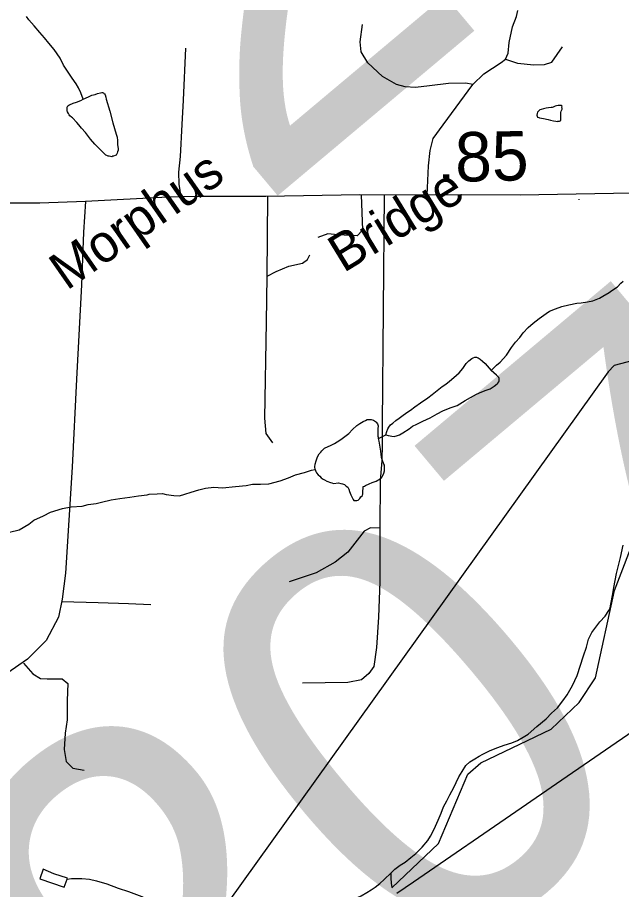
# Model space of a CAD drawing. Extents: x 2001466 to 31450019, y -30647475 to 847247.
# Drawn here: x 2194166 to 2197224, y 736135 to 740550 of the extents above; entities that cross this region are included whole.
import ezdxf

# ---------------------------------------------------------------- set-up
doc = ezdxf.new("R2010")
doc.units = 0
for name, color, linetype in [('Exist Boundary Political CountyLine', 7, 'Continuous'), ('Exist Hydrographic Creek Single Shore', 7, 'Continuous'), ('Exist Hydrographic Misc Water Feature', 7, 'Continuous'), ('Exist Road Non-System Type 51', 7, 'Continuous'), ('Exist Road Non-System Type 51 Label', 7, 'Continuous'), ('Exist Road Secondary Mileage Hundredths English Label', 7, 'Continuous'), ('Exist Road Secondary Structure Standard Bridge Number Label', 7, 'Continuous'), ('Exist Road Secondary Type 51 Attributed', 7, 'Continuous'), ('Exist Road Secondary Type 51 Label', 7, 'Continuous'), ('Exist Utilities Electrical Transmission Line', 7, 'Continuous')]:
    doc.layers.add(name, color=color, linetype=linetype)

msp = doc.modelspace()

# ---------------------------------------------------------------- linework, layer by layer
at = {"layer": 'Exist Boundary Political CountyLine'}
msp.add_lwpolyline([(2196086.5, 736117.6), (2196170.1, 736175), (2196715.2, 736549.5), (2196894.2, 736672.4), (2197309.4, 736957.7)], dxfattribs=at)
at = {"layer": 'Exist Hydrographic Creek Single Shore'}
msp.add_lwpolyline([(2196060.7, 736144.5), (2196297.7, 736367.7), (2196444.7, 736718.9), (2196510.7, 736776.6), (2196867.7, 736946.4), (2197008.8, 737081.3), (2197091.9, 737207.6), (2197187.8, 737648.4), (2197302.9, 737947.8), (2197367.9, 738231.9), (2197364.8, 738589.5), (2197397.8, 738723.3), (2197467.7, 738865.9)], dxfattribs=at)
at = {"layer": 'Exist Hydrographic Misc Water Feature'}
msp.add_line((2195992.6, 738419.1), (2196030.5, 738437.3), dxfattribs=at)
for points in [[(2194499, 740135.9), (2194486.9, 740167.7), (2194474.8, 740193.9), (2194462.3, 740213.6), (2194442.4, 740241.8), (2194422.1, 740273.2), (2194399.5, 740309.1), (2194381.5, 740343.1), (2194351.3, 740387), (2194325.1, 740420.6), (2194302.9, 740446.6), (2194278.7, 740474.2), (2194250.9, 740508), (2194224.2, 740538), (2194212.5, 740554)], [(2194499, 740135.9), (2194524.8, 740148.2), (2194542.9, 740156.5), (2194558.8, 740160.5), (2194570.9, 740164.4), (2194586.9, 740168.5), (2194592.9, 740170.8), (2194596.6, 740170.6), (2194600.9, 740168.8), (2194602.9, 740164.8), (2194606.8, 740162.6), (2194609.1, 740158.6), (2194612.6, 740146.7), (2194615.2, 740136.6), (2194633.5, 740075), (2194648, 740017.2), (2194665.9, 739959.4), (2194670.6, 739943.3), (2194672, 739927.2), (2194672.7, 739905.2), (2194674.3, 739897.2), (2194674.9, 739885.4), (2194674.9, 739877.3), (2194672.7, 739869.5), (2194670.8, 739863.3), (2194668.8, 739859.1), (2194664.9, 739853.2), (2194660.8, 739851), (2194652.8, 739847.3), (2194649.1, 739847.1), (2194643.1, 739845.1), (2194636.8, 739845.3), (2194631, 739847), (2194625.3, 739847.1), (2194618.9, 739850.8), (2194613, 739853), (2194606.8, 739858.8), (2194600.9, 739864.9), (2194584.9, 739880.7), (2194558.4, 739908.7), (2194536.5, 739934.3), (2194510.3, 739968.3), (2194490, 739990), (2194475.8, 740006), (2194465.8, 740018), (2194443.8, 740041.6), (2194439.3, 740045.5), (2194431.5, 740051.6), (2194427.8, 740057.4), (2194423.7, 740063.7), (2194419.4, 740071.6), (2194417.6, 740077.6), (2194417.2, 740083.4), (2194417.4, 740091.5), (2194417.6, 740095.5), (2194421.5, 740103.4), (2194425.6, 740105.6), (2194429.3, 740107.5), (2194447.3, 740115.7), (2194465.3, 740121.9), (2194487.1, 740130), (2194499, 740135.9)], [(2196854.6, 740092.3), (2196842.3, 740090.1), (2196828.4, 740088.2), (2196816.3, 740083.9), (2196810.5, 740082), (2196806.8, 740078.1), (2196802.5, 740075.9), (2196798.6, 740070), (2196796.4, 740063.8), (2196794.5, 740056), (2196796.6, 740050), (2196798.8, 740046), (2196805, 740043.9), (2196808.9, 740042), (2196828.6, 740038.2), (2196852.8, 740032.6), (2196864.7, 740030.4), (2196879, 740026.6), (2196890.5, 740024.9), (2196897.1, 740022.7), (2196900.7, 740024.5), (2196909, 740024.9), (2196913.1, 740026.7), (2196916.7, 740029), (2196916.7, 740046.9), (2196916.5, 740062.7), (2196916.5, 740068.8), (2196918.4, 740075), (2196922.7, 740084.9), (2196922.5, 740089), (2196922.1, 740096.7), (2196922.3, 740100.8), (2196920, 740104.8), (2196916.3, 740104.9), (2196912.4, 740104.7), (2196902.2, 740104.6), (2196894.2, 740102.6), (2196888.2, 740100.6), (2196878.2, 740096.5), (2196872.5, 740094.5), (2196866.5, 740094.2), (2196854.6, 740092.3)], [(2196564.1, 738762.8), (2196591.3, 738789.1), (2196609.4, 738805), (2196640.7, 738841.2), (2196666.8, 738879.5), (2196686.9, 738905.6), (2196708.6, 738929.5), (2196726.2, 738954), (2196750.2, 738980), (2196776.1, 739002.1), (2196806, 739026.4), (2196841.5, 739050.6), (2196859.5, 739062.9), (2196889.3, 739075.1), (2196921, 739087.3), (2196957.3, 739095.6), (2196997.3, 739103.7), (2197019.3, 739105.7), (2197051.1, 739110.2), (2197078.9, 739116.2), (2197111.1, 739128.3), (2197129, 739138.6), (2197161, 739156.9), (2197174.9, 739167), (2197202.4, 739187.1), (2197220.6, 739205.1), (2197232.1, 739215.1)], [(2196030.5, 738437.3), (2196036, 738453.1), (2196040.1, 738467.1), (2196045.7, 738475.2), (2196054.1, 738487.3), (2196065.8, 738495.7), (2196081.6, 738509.5), (2196097.6, 738521.7), (2196111.7, 738531.7), (2196137.1, 738549.8), (2196155.4, 738562), (2196177.1, 738578.2), (2196205.2, 738598.3), (2196242.7, 738624.7), (2196264.9, 738640.8), (2196316.1, 738681), (2196334, 738693.3), (2196352.4, 738709.2), (2196374.2, 738727.4), (2196401.9, 738751.5), (2196419.7, 738773.6), (2196437.7, 738798), (2196449.8, 738812), (2196465, 738824.3), (2196473, 738826.4), (2196481.4, 738830.4), (2196489.4, 738830.4), (2196493.3, 738828.2), (2196497.2, 738826.4), (2196507.3, 738820.4), (2196519.4, 738810.5), (2196533.5, 738798.6), (2196543.3, 738786.6), (2196564.1, 738762.8)], [(2196030.5, 738437.3), (2196042.2, 738433.2), (2196052.4, 738431.6), (2196060.2, 738429.6), (2196072.5, 738429.4), (2196090.2, 738433.6), (2196100.2, 738437.7), (2196116, 738447.9), (2196148.2, 738468.2), (2196165.8, 738480.1), (2196187.6, 738490.3), (2196217.5, 738506.4), (2196255.5, 738523), (2196289.5, 738543), (2196319.4, 738559.2), (2196355.3, 738573.2), (2196391, 738585.7), (2196432.8, 738610.2), (2196458.9, 738626.1), (2196488.8, 738642.3), (2196516.7, 738654.7), (2196538.4, 738662.8), (2196558.5, 738670.7), (2196578.4, 738682.7), (2196594.4, 738694.9), (2196598.1, 738699.2), (2196602, 738705.1), (2196604, 738709.3), (2196604, 738714.9), (2196604.2, 738723), (2196601.8, 738727), (2196589.9, 738739), (2196564.1, 738762.8)], [(2195673.5, 738260.9), (2195671.5, 738275), (2195673.5, 738288.8), (2195677.4, 738304.9), (2195682.9, 738320.7), (2195686.8, 738329), (2195693.2, 738341), (2195700.8, 738348.8), (2195706.7, 738356.8), (2195713.1, 738363.2), (2195720.7, 738368.9), (2195754.5, 738385.3), (2195770.3, 738393.5), (2195784.4, 738401.5), (2195802.5, 738413.7), (2195842.5, 738443.8), (2195862, 738464), (2195884.1, 738484.2), (2195899.7, 738494.4), (2195915.9, 738504.5), (2195928, 738510.4), (2195935.8, 738514.5), (2195943.8, 738514.5), (2195949.9, 738514.8), (2195955.9, 738514.7), (2195968, 738510.9), (2195978, 738504.9), (2195981.5, 738501.1), (2195987.9, 738492.8), (2195989.9, 738486.9), (2195991.8, 738482.9), (2195992, 738478.8), (2195990.1, 738471), (2195990.1, 738455.2), (2195990.3, 738430.8), (2195992.6, 738419.1)], [(2195673.5, 738260.9), (2195675.6, 738250.8), (2195679.3, 738245), (2195687.9, 738234.8), (2195695.9, 738227), (2195703.9, 738218.9), (2195713.5, 738213), (2195719.6, 738209.2), (2195732, 738203.3), (2195750, 738195.3), (2195757.8, 738193.3), (2195766, 738191.3), (2195790.2, 738193.8), (2195802.1, 738191.5), (2195811.9, 738189.6), (2195822, 738186.1), (2195830, 738178), (2195838, 738171.9), (2195839.8, 738168), (2195843.9, 738162.1), (2195846.2, 738150), (2195852.5, 738134), (2195864.6, 738110.3), (2195868.3, 738104), (2195878.6, 738104.1), (2195884.5, 738104.5), (2195890.5, 738106.4), (2195898.5, 738114.5), (2195904.2, 738122.6), (2195912.2, 738130.6), (2195914.4, 738138.4), (2195914.4, 738148.6), (2195915.9, 738170.7), (2195916.3, 738174.7), (2195922, 738176.6), (2195927.8, 738180.6), (2195946.2, 738188.8), (2195961.6, 738195), (2195981.7, 738202.9), (2195989.5, 738207), (2195995.9, 738210.9), (2196007.7, 738221.3), (2196011.2, 738225.2), (2196015.7, 738231.1), (2196019.8, 738243), (2196023.5, 738255), (2196023.5, 738265.2), (2196023.5, 738275.3), (2196023.5, 738283), (2196021.1, 738289.1), (2196013.1, 738307.3), (2196009, 738322.9), (2196006.9, 738339.1), (2196004.9, 738355.2), (2196000.6, 738385.1), (2195996.3, 738405.2), (2195992.6, 738419.1)], [(2194126.4, 737944.1), (2194174.4, 737956.8), (2194224.2, 737984.9), (2194249.6, 738005), (2194297.6, 738027.4), (2194333.3, 738045.5), (2194393.4, 738064), (2194437.3, 738072.4), (2194493.2, 738076.5), (2194523.6, 738084.9), (2194565, 738089.2), (2194591, 738095.4), (2194641.1, 738107.7), (2194684.8, 738114.1), (2194735, 738122.3), (2194778.9, 738128.7), (2194822.5, 738133.1), (2194832.6, 738137.2), (2194873, 738139.2), (2194900.7, 738139.5), (2194918.7, 738135.6), (2194956.9, 738129.8), (2194986.6, 738128.1), (2195012.6, 738136.3), (2195044.6, 738146.5), (2195084.4, 738158.8), (2195118, 738167.1), (2195160.5, 738171.3), (2195204.4, 738169.5), (2195270.4, 738176.1), (2195324.3, 738180.5), (2195355.9, 738186.7), (2195395.9, 738186.8), (2195437.9, 738189.3), (2195496.1, 738203.7), (2195538, 738220.1), (2195573.9, 738234.1), (2195619.6, 738246.3), (2195653.4, 738258.6), (2195673.5, 738260.9)], [(2196057.4, 736220.1), (2196075.4, 736238.5), (2196103.3, 736258.6), (2196128.9, 736274.6), (2196156.8, 736296.8), (2196182.9, 736317.2), (2196214.4, 736349.3), (2196242.3, 736383.6), (2196256.1, 736405.4), (2196275.8, 736441.4), (2196295.4, 736485.9), (2196311.2, 736522.1), (2196322.9, 736554), (2196338.5, 736584.1), (2196354.7, 736614.1), (2196374.2, 736652.1), (2196386.3, 736676.3), (2196400.2, 736706.2), (2196416, 736732.6), (2196435.5, 736762.5), (2196455.6, 736781), (2196481, 736797), (2196503.4, 736811.1), (2196521.2, 736821.3), (2196558.7, 736839.6), (2196596.9, 736853.7), (2196629.1, 736865.9), (2196668.8, 736878.1), (2196696.3, 736890.2), (2196734.5, 736912.4), (2196750.2, 736922.6), (2196793.9, 736961.1), (2196841.7, 736999.3), (2196869.6, 737027.5), (2196899.5, 737055.9), (2196926.8, 737089.9), (2196948.9, 737120.2), (2196974.8, 737168.2), (2196998.4, 737218.6), (2197031.6, 737318.6), (2197045.3, 737362.8), (2197057, 737402.8), (2197073, 737436.9), (2197092.7, 737463.2), (2197114.2, 737491.1), (2197140.2, 737519.2), (2197159.7, 737547.5), (2197165.5, 737561.3), (2197169.8, 737579.3), (2197177.6, 737623.5), (2197185, 737663.4), (2197198.3, 737735.6), (2197218, 737815.7), (2197231.3, 737877.8)], [(2194418.2, 736187), (2194420, 736192.9), (2194350.1, 736214.3), (2194296, 736238), (2194278.5, 736189.9), (2194402.6, 736146.8), (2194418.2, 736187)], [(2194418.2, 736187), (2194440.1, 736191), (2194466.6, 736191.1), (2194492, 736191.3), (2194530.1, 736187.6), (2194566.2, 736179.7), (2194618.5, 736164.1), (2194676.5, 736142.7), (2194728.8, 736125.1), (2194794.7, 736099.4), (2194862.9, 736065.9), (2194961.4, 736028.7), (2195027, 735999.3), (2195081.7, 735977.7), (2195127.7, 735957.8), (2195171.5, 735938.1), (2195205.6, 735918.4), (2195244.1, 735904.5), (2195285.8, 735897), (2195335.8, 735893.5), (2195408.2, 735893.9), (2195452.3, 735896.1), (2195498, 735892.5)], [(2195498, 735892.5), (2195502.1, 735896.4), (2195529.6, 735916.5), (2195565.7, 735941.1), (2195607.3, 735967.2), (2195629.2, 735979.3), (2195665.3, 735999.4), (2195701, 736021.6), (2195744.7, 736042.2), (2195802.9, 736064.6), (2195846.4, 736078.7), (2195886.6, 736095), (2195906.2, 736103.4), (2195934.3, 736119.4), (2195955.9, 736133.6), (2195976, 736147.6), (2196000, 736165.9), (2196021.5, 736186.1), (2196057.4, 736220.1)], [(2196062, 736145.4), (2196059.8, 736168.2), (2196057.8, 736192), (2196057.4, 736220.1)]]:
    msp.add_lwpolyline(points, dxfattribs=at)
at = {"layer": 'Exist Road Non-System Type 51'}
for p, q in [((2195430.6, 739240.2), (2195433.2, 739644.2)), ((2196022.8, 739651.4), (2196011.1, 738490.5)), ((2196002.3, 738204.5), (2196000.6, 737964.6))]:
    msp.add_line(p, q, dxfattribs=at)
for points in [[(2196613.8, 740321.9), (2196635.6, 740338), (2196648.9, 740368.4), (2196654.6, 740423.5), (2196671.6, 740503.2), (2196692.5, 740554.5), (2196698.2, 740584.9)], [(2196470.5, 740210.8), (2196435.4, 740217.5), (2196348.1, 740215.6), (2196251.3, 740204.2), (2196181.1, 740194.7), (2196127.9, 740198.5), (2196084.3, 740209.9), (2196014.1, 740251.6), (2195940, 740320), (2195905.9, 740375.1), (2195900.2, 740426.3), (2195911.6, 740513.7)], [(2194994.1, 739641.9), (2194985, 739705.9), (2194982.9, 739766.4), (2194991.2, 739845.6), (2194999.5, 740008.2), (2195005.8, 740131.2), (2195018.3, 740393.8)], [(2196635.6, 740338), (2196696.3, 740319.1), (2196779.8, 740309.6), (2196833, 740311.5), (2196870.9, 740322.9), (2196924, 740400.7)], [(2196470.5, 740210.8), (2196526.5, 740264.9), (2196613.8, 740321.9)], [(2196238.9, 739651.1), (2196246.5, 739798.8), (2196254.1, 739876.6), (2196269.3, 739937.4), (2196320.6, 740005.7), (2196470.5, 740210.8)], [(2195906.3, 739651.7), (2195911.8, 739473.7), (2195884.7, 739444.5), (2195786.8, 739448.7), (2195736.8, 739455), (2195686.8, 739436.2)], [(2195430.6, 739240.2), (2195475.2, 739264), (2195539.7, 739290.6), (2195608, 739305.8), (2195634.6, 739324.7), (2195646, 739347.5)], [(2195459, 738397.2), (2195424.9, 738444.6), (2195417.3, 738520.6), (2195426.8, 739006.7), (2195430.6, 739240.2)], [(2196011.1, 738490.5), (2196012.2, 738388), (2196009.4, 738307.4), (2196002.3, 738204.5)], [(2196000.6, 737964.6), (2196000.7, 737694.7), (2195993.8, 737513.9), (2195983.4, 737360.9), (2195969.5, 737263.5), (2195945.1, 737228.8), (2195906.9, 737197.5), (2195837.4, 737183.6), (2195608.1, 737180.1)], [(2196000.6, 737964.6), (2195953.7, 737966.3), (2195920.6, 737948.9)], [(2195920.6, 737948.9), (2195838.3, 737843.6), (2195774.2, 737793.3), (2195678.1, 737738.3), (2195540.8, 737692.5)], [(2194390.2, 737592.8), (2194574.5, 737588.4), (2194727.4, 737583.2), (2194841.3, 737578)], [(2194196.6, 737281.3), (2194244, 737227), (2194282.9, 737203.7), (2194316.6, 737201.1), (2194376.1, 737201.1), (2194391.7, 737201.1), (2194420.2, 737177.8), (2194417.6, 737092.3), (2194417.6, 736993.8), (2194407.2, 736926.4), (2194402, 736843.5), (2194412.4, 736783.8), (2194446.1, 736750.1), (2194503.1, 736739.8)]]:
    msp.add_lwpolyline(points, dxfattribs=at)
at = {"layer": 'Exist Road Non-System Type 51 Label'}
msp.add_line((2197008.3, 739627), (2197008.2, 739630.2), dxfattribs=at)
at = {"layer": 'Exist Road Secondary Type 51 Attributed'}
for points in [[(2194511.1, 739618.1), (2194279.9, 739609.7), (2193950.8, 739609.7), (2193808.5, 739622.2), (2193699.6, 739645.3), (2193581.4, 739684), (2193499.8, 739706), (2193307.8, 739722.8), (2192997, 739752.1), (2192609.3, 739772), (2192474.3, 739795), (2192312.1, 739850.5), (2192075.1, 739941.6), (2191860.6, 740027.5), (2191703.7, 740071.5)], [(2199019, 739851.6), (2198845.8, 739762.6), (2198750.6, 739761.5), (2198672.1, 739795), (2198549.6, 739859.9), (2198398.4, 739902.9), (2198309.5, 739905), (2198182.9, 739885.1), (2198017.6, 739840), (2197691.6, 739733.2), (2197514.8, 739687.2), (2197276.7, 739661), (2196710.6, 739650.5), (2195898.1, 739651.6), (2195422.5, 739644.2), (2195079.3, 739644.2), (2194928.6, 739640), (2194511.1, 739618.1)], [(2194511.1, 739618.1), (2194500.7, 739463.1), (2194490.2, 739197.1), (2194464, 738719.6), (2194443.1, 738273.5), (2194408.6, 737737.4), (2194391.8, 737605.5), (2194373, 737513.3), (2194311.3, 737396.1), (2194217.1, 737301.8), (2194112.4, 737228.5)]]:
    msp.add_lwpolyline(points, dxfattribs=at)
at = {"layer": 'Exist Utilities Electrical Transmission Line'}
msp.add_lwpolyline([(2197467.7, 738865.9), (2197250.7, 738804.2), (2197186.3, 738787.5), (2197155.7, 738756.1), (2194484.6, 735028)], dxfattribs=at)

# ---------------------------------------------------------------- texts
at = {"layer": 'Exist Road Secondary Mileage Hundredths English Label'}
msp.add_text('.85', height=250, rotation=1.3145, dxfattribs=at).set_placement((2196290.6, 739715.8))
at = {"layer": 'Exist Road Secondary Structure Standard Bridge Number Label'}
for s, p in [('209', (2195373.4, 739555.4)), ('207', (2195004.6, 734615.1))]:
    msp.add_text(s, height=2132.54, rotation=40, dxfattribs=at).set_placement(p)
at = {"layer": 'Exist Road Secondary Type 51 Label'}
for s, rotation, p in [('Morphus', 34.9093, (2194415.5, 739164.7)), ('Bridge', 31.3969, (2195816, 739254.5))]:
    msp.add_text(s, height=190, rotation=rotation, dxfattribs=at).set_placement(p)

doc.saveas('drawing.dxf')
